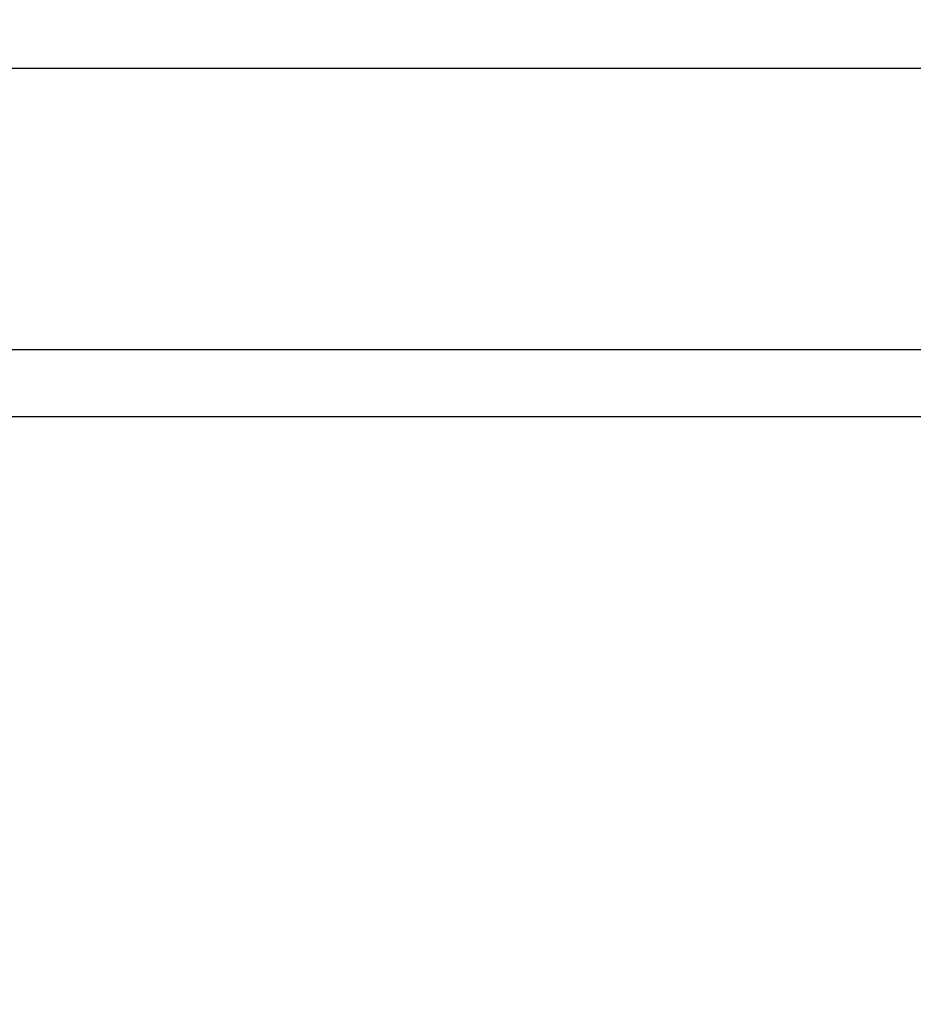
# Model space of a CAD drawing. Header units: millimetres. Extents: x 126553 to 403692, y -95821 to 38049.
# Tile 543 of 656: x 334104 to 334769, y 7797 to 8531. Entities that reach past the tile are written whole.
import ezdxf

# ---------------------------------------------------------------- set-up
doc = ezdxf.new("R2010")
doc.units = ezdxf.units.MM
doc.layers.add('ramki', color=250, linetype='Continuous', lineweight=13)
doc.layers.add('WYMIAR', color=7, linetype='Continuous', lineweight=18)
doc.styles.add('Arial', font='arial.ttf')
doc.dimstyles.new('cm_cm 1_100', dxfattribs={"dimtxt": 30, "dimasz": 0.5, "dimexe": 5, "dimexo": 3, "dimgap": 1, "dimtad": 1, "dimdec": 1, "dimrnd": 1, "dimdsep": 46, "dimtxsty": 'Arial', "dimblk": 'B', "dimcen": 0, "dimdle": 5, "dimse1": 1, "dimse2": 1, "dimclrd": 256, "dimclre": 256, "dimclrt": 6, "dimadec": 4, "dimazin": 0, "dimtfac": 1, "dimtdec": 1, "dimtmove": 0, "dimatfit": 3, "dimldrblk": 'NONE', "dimfxl": 1, "dimarcsym": 0})

# ---------------------------------------------------------------- blocks, each defined once
blk = doc.blocks.new('B')
at = {"color": 2}
blk.add_line((-3.5, -3.5), (3.5, 3.5), dxfattribs=at)
at = {"color": 6}
blk.add_line((-2.5, 0), (2.5, 0), dxfattribs=at)
blk.add_line((0, -7), (0, 7))
blk = doc.blocks.new('*D2800')
at = {"layer": 'Defpoints', "color": 0, "lineweight": 60, "transparency": 16777216}
for p in [(342763.86, 8494.58), (330400.43, 8285.02), (342763.86, 8285.02)]:
    blk.add_point(p, dxfattribs=at)
at = {"layer": 'ramki', "lineweight": -2, "transparency": 16777216}
blk.add_line((330400.93, 8494.58), (342763.36, 8494.58), dxfattribs=at)
at = {"layer": 'ramki', "lineweight": -2, "transparency": 16777216, "xscale": 0.5, "yscale": 0.5, "zscale": 0.5, "rotation": 180}
blk.add_blockref('B', (330400.43, 8494.58), dxfattribs=at)
at = {"layer": 'ramki', "lineweight": -2, "transparency": 16777216, "xscale": 0.5, "yscale": 0.5, "zscale": 0.5}
blk.add_blockref('B', (342763.86, 8494.58), dxfattribs=at)
at = {"layer": 'ramki', "color": 6, "lineweight": 60, "transparency": 16777216, "insert": (336582.15, 8510.91), "char_height": 30, "attachment_point": 5, "style": 'Arial'}
blk.add_mtext('12363', dxfattribs=at)
blk = doc.blocks.new('_None')

msp = doc.modelspace()

# ---------------------------------------------------------------- linework, layer by layer
at = {"layer": 'ramki', "color": 0, "ltscale": 0.6}
for p, q in [((330400.43099, 8285.01649), (337285.43258, 8285.01649)), ((330400.43099, 8285.01649), (337235.43258, 8285.01649)), ((330400.43099, 8285.01649), (337285.43258, 8285.01649)), ((330600.43099, 8285.01649), (336539.96481, 8285.01649)), ((330600.43099, 8285.01649), (336539.96481, 8285.01649)), ((330600.43099, 8285.01649), (336720.30118, 8285.01649)), ((330600.43099, 8285.01649), (337235.43258, 8285.01649)), ((330600.43099, 8285.01649), (337285.43258, 8285.01649)), ((330600.43099, 8235.01649), (337235.43258, 8235.01649))]:
    msp.add_line(p, q, dxfattribs=at)
at = {"layer": 'WYMIAR', "color": 7, "lineweight": -3}
for points in [[(330400.43099, 8285.01649), (342763.8641, 8285.01649), (342763.8641, 4085.01649), (330400.43099, 4085.01649)], [(330600.43099, 8235.01649), (342713.8641, 8235.01649), (342713.8641, 4135.01649), (330600.43099, 4135.01649)]]:
    msp.add_lwpolyline(points, close=True, dxfattribs=at)

# ---------------------------------------------------------------- dimensions: what is measured, and where the dimension line sits
at = {"layer": 'ramki', "color": 3, "lineweight": 60}
dim = msp.add_linear_dim(base=(342763.8641, 8494.58027), p1=(330400.43099, 8285.01649), p2=(342763.8641, 8285.01649), dimstyle='cm_cm 1_100', dxfattribs=at)
dim.commit()
dim.dimension.update_dxf_attribs({"geometry": '*D2800', "text_midpoint": (336582.14754, 8510.90769)})

doc.saveas('drawing.dxf')
